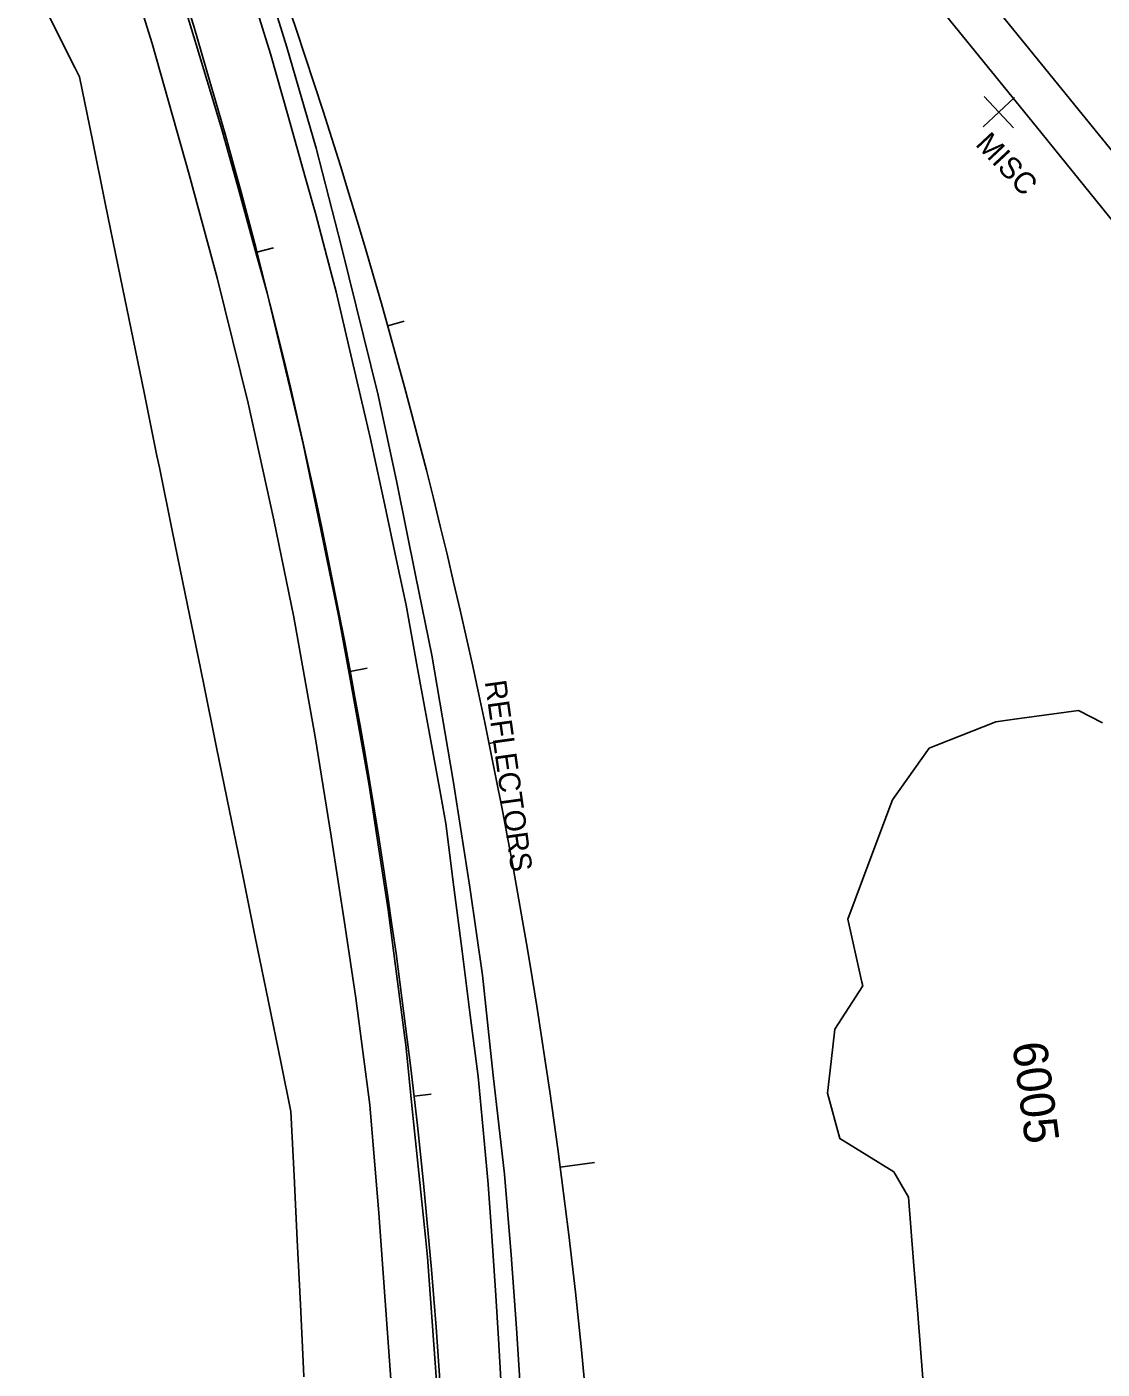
# Model space of a CAD drawing. Extents: x 2132221 to 2141942, y 535736 to 547298.
# Drawn here: x 2137049.2 to 2137299.4, y 541243.7 to 541556.1 of the extents above; entities that cross this region are included whole.
import ezdxf

# ---------------------------------------------------------------- set-up
doc = ezdxf.new("R2010")
doc.units = 0
for name, color, linetype in [('RD_EX_Misc', 7, 'Continuous'), ('RD_EX_Misc_txCode', 7, 'Continuous'), ('RD_EX_Road', 7, 'Continuous'), ('RD_EX_VEG', 7, 'Continuous'), ('RD_HC_Cl', 7, 'Continuous'), ('RD_HC_Data_Tic', 7, 'Continuous'), ('RD_HC_TX_Sta50', 7, 'Continuous')]:
    doc.layers.add(name, color=color, linetype=linetype)

msp = doc.modelspace()

# ---------------------------------------------------------------- linework, layer by layer
at = {"layer": 'RD_EX_Misc'}
for p, q in [((2137271.71, 541532.8), (2137279, 541539.64)), ((2137271.93, 541539.87), (2137278.77, 541532.57))]:
    msp.add_line(p, q, dxfattribs=at)
for points in [[(2137084.19, 541566.28), (2137088.55, 541551.92), (2137092.9, 541537.57), (2137094.71, 541531.62), (2137098.69, 541517.16), (2137102.68, 541502.7), (2137105.04, 541494.13), (2137108.54, 541479.54), (2137112.03, 541464.95), (2137113.45, 541459.02), (2137116.48, 541444.33), (2137119.51, 541429.64), (2137121.78, 541418.64), (2137124.43, 541403.88), (2137127.09, 541389.12), (2137128.83, 541379.47), (2137131.09, 541364.64), (2137133.24, 541350.54), (2137135.17, 541335.66), (2137137.09, 541320.79), (2137137.31, 541319.16), (2137138.84, 541304.24), (2137140.38, 541289.32), (2137141.92, 541274.39), (2137142.4, 541269.72), (2137143.5, 541254.76), (2137144.59, 541239.8)], [(2137102.16, 541561.74), (2137105.87, 541549.74), (2137109.94, 541535.3), (2137114.02, 541520.87), (2137116.41, 541512.4), (2137120.23, 541497.89), (2137121.16, 541494.37), (2137124.56, 541479.76), (2137127.96, 541465.15), (2137129.04, 541460.5), (2137132.19, 541445.83), (2137135.33, 541431.16), (2137137.41, 541421.47), (2137140.09, 541406.71), (2137142.78, 541391.96), (2137145.46, 541377.2), (2137146.64, 541370.69), (2137148.55, 541355.82), (2137150.45, 541340.94), (2137152.35, 541326.06), (2137154.17, 541311.79), (2137155.58, 541296.86), (2137156.53, 541286.68), (2137157.26, 541275.75), (2137158.25, 541260.78), (2137158.91, 541250.7), (2137159.74, 541235.72)], [(2137275.77, 541559.04), (2137285.23, 541547.4), (2137294.69, 541535.76), (2137304.15, 541524.12)]]:
    msp.add_lwpolyline(points, dxfattribs=at)
at = {"layer": 'RD_EX_Road'}
for points in [[(2137100.38, 541758.24), (2137116.65, 541738.05), (2137136.57, 541713.17), (2137158.12, 541686.61), (2137181.43, 541658.3), (2137199.12, 541636.62), (2137219.56, 541611.48), (2137227.67, 541601.79), (2137247.01, 541578.63), (2137263.16, 541558.53), (2137284.05, 541532.79), (2137307.73, 541503.58), (2137328.85, 541477.64), (2137348.35, 541453.76), (2137369.96, 541427.39), (2137389.21, 541403.83), (2137412.54, 541375.44), (2137433.11, 541350), (2137456.28, 541321.75), (2137474.25, 541299.22), (2137503.28, 541263.26), (2137525.6, 541235.47)], [(2137051.72, 541711.33), (2137060.08, 541691.88), (2137072.03, 541661.82), (2137083, 541633.57), (2137092.36, 541605.91), (2137101.68, 541577.11), (2137109.68, 541551.35), (2137116.45, 541527.85), (2137122.39, 541504.85), (2137130.92, 541470.34), (2137135.22, 541450.02), (2137139.62, 541428.45), (2137143.38, 541409.81), (2137148.36, 541380.69), (2137152.26, 541355.85), (2137155.18, 541335.32), (2137157.69, 541311.99), (2137160.31, 541289.06), (2137161.83, 541270.24), (2137163.12, 541253.19), (2137164.61, 541228.85)], [(2137026.6, 541693.64), (2137035.81, 541671.39), (2137046.1, 541645.29), (2137056.39, 541617.43), (2137063.26, 541598.52), (2137070.48, 541577.29), (2137078.29, 541552.17), (2137086.91, 541521.66), (2137093.46, 541497.68), (2137100.65, 541468.48), (2137106.62, 541441.3), (2137111.28, 541418.69), (2137116.26, 541390.82), (2137119.99, 541367.72), (2137123.2, 541346.58), (2137125.73, 541329.98), (2137128.98, 541305.14), (2137131.05, 541279.98), (2137135.49, 541218.79)]]:
    msp.add_lwpolyline(points, dxfattribs=at)
at = {"layer": 'RD_EX_VEG'}
for points in [[(2137053.66, 541559.83), (2137060.4, 541546.43), (2137061.42, 541544.41), (2137064.42, 541529.72), (2137067.42, 541515.02), (2137070.42, 541500.32), (2137073.43, 541485.63), (2137076.43, 541470.93), (2137079.43, 541456.23), (2137079.99, 541453.53), (2137082.99, 541438.83), (2137085.99, 541424.14), (2137088.99, 541409.44), (2137090.31, 541403.01), (2137093.31, 541388.31), (2137096.31, 541373.62), (2137099.31, 541358.92), (2137102.32, 541344.22), (2137105.32, 541329.53), (2137108.32, 541314.83), (2137110.61, 541303.66), (2137111.34, 541288.68), (2137112.07, 541273.7), (2137112.8, 541258.71), (2137113.53, 541243.73), (2137113.62, 541241.89)], [(2137299.47, 541394.07), (2137293.84, 541396.93), (2137278.97, 541394.92), (2137274.63, 541394.33), (2137260.69, 541388.8), (2137259.14, 541388.19), (2137250.59, 541376.16), (2137245.33, 541362.12), (2137240.18, 541348.37), (2137243.48, 541333.75), (2137243.68, 541332.85), (2137237.16, 541322.75), (2137236.29, 541315.3), (2137235.42, 541307.92), (2137238.31, 541297.33), (2137250.86, 541289.58), (2137254.33, 541283.7), (2137255.5, 541268.75), (2137256.47, 541256.45), (2137257.64, 541241.49)]]:
    msp.add_lwpolyline(points, dxfattribs=at)
at = {"layer": 'RD_HC_Cl'}
for centre, radius, start, end in [((2135716.74, 541144.04), 1431.84, 1.67918, 36.06251), ((2135784.3, 541107.9), 1400.95, 1.32972, 36.48455)]:
    msp.add_arc(centre, radius, start, end, dxfattribs=at)
at = {"layer": 'RD_HC_Data_Tic'}
for p, q in [((2137102.68, 541503.64), (2137106.55, 541504.65)), ((2137102.68, 541503.64), (2137106.55, 541504.65)), ((2137133.14, 541486.45), (2137136.99, 541487.53)), ((2137124.4, 541406.05), (2137128.33, 541406.78)), ((2137124.4, 541406.05), (2137128.33, 541406.78)), ((2137156.71, 541389.29), (2137160.62, 541390.09)), ((2137139.25, 541307.18), (2137143.22, 541307.63)), ((2137139.25, 541307.18), (2137143.22, 541307.63)), ((2137173.28, 541290.69), (2137181.21, 541291.73))]:
    msp.add_line(p, q, dxfattribs=at)

# ---------------------------------------------------------------- texts
at = {"layer": 'RD_EX_Misc_txCode'}
for s, rotation, p in [(' MISC', 313.1485, (2137268.42, 541529.95)), ('REFLECTORS', 277.9506, (2137155.69, 541403.69))]:
    msp.add_text(s, height=5, rotation=rotation, dxfattribs=at).set_placement(p)
at = {"layer": 'RD_HC_TX_Sta50'}
msp.add_text('6005', height=8, rotation=277.4971, dxfattribs=at).set_placement((2137278.44, 541319.37))

doc.saveas('drawing.dxf')
